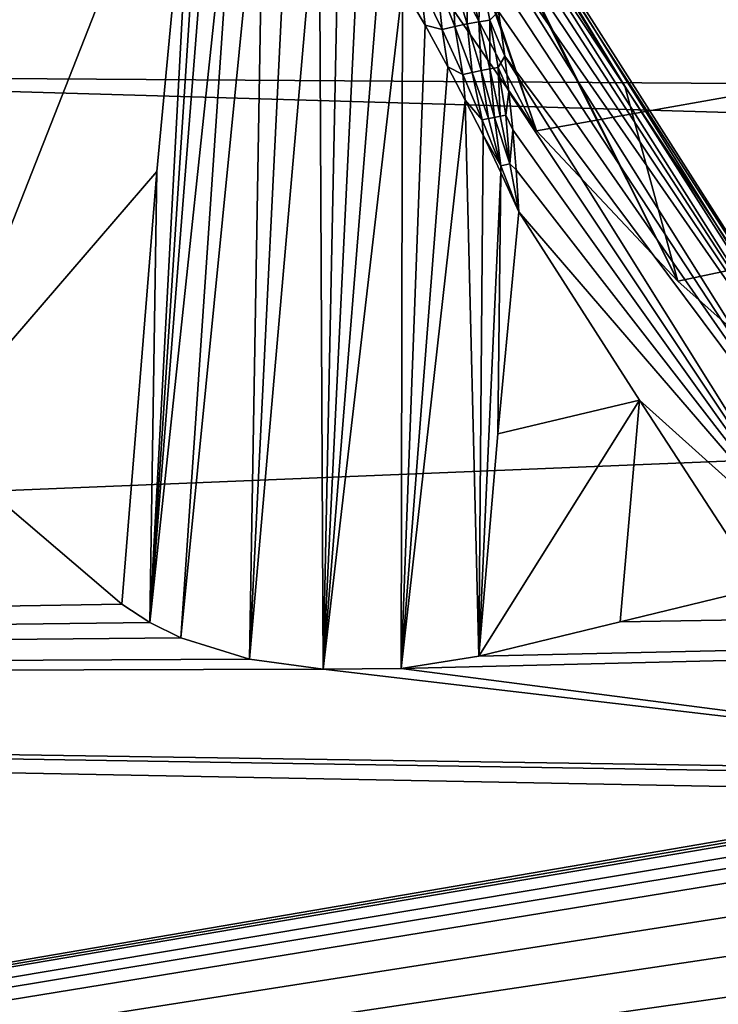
# Model space of a CAD drawing. Header units: metres. Extents: x -31 to 116, y -84 to 84.
# Tile 274 of 656: x 13.5 to 14.67, y -55.27 to -53.62. Entities that reach past the tile are written whole.
import ezdxf

# ---------------------------------------------------------------- set-up
doc = ezdxf.new("R2010")
doc.units = ezdxf.units.M
doc.layers.add('solid_80010000GA_11_1', color=7, linetype='CONTINUOUS')

msp = doc.modelspace()

# ---------------------------------------------------------------- linework, layer by layer
at = {"layer": 'solid_80010000GA_11_1'}
for points in [[(5.595928, -52.598217, -30.048264), (23.04767, -51.737694, -31.943884), (23.04767, -54.017448, -27.916229)], [(12.5, -51.775623, 27.509621), (103, -52.012264, 31.870413), (103, -54.352322, 27.691591)], [(12.5, -53.711914, 23.505838), (12.5, -51.775623, 27.509621), (103, -54.352322, 27.691591)], [(12.5, -51.775642, -27.509588), (103, -54.35323, -27.689806), (103, -52.015404, -31.86529)], [(12.5, -51.775642, -27.509588), (12.5, -53.711929, -23.505802), (103, -54.35323, -27.689806)], [(14.008547, -53.282787, 29.007959), (14.368186, -53.806263, 28.035181), (23.04767, -52.267593, 31.069263)], [(14.368186, -53.806263, 28.035181), (14.605113, -54.057949, 27.553627), (23.04767, -52.267593, 31.069263)], [(14.605113, -54.057949, 27.553627), (14.882498, -54.304825, 27.072088), (23.04767, -52.267593, 31.069263)], [(5.595928, -54.73056, -25.962206), (5.595928, -52.598217, -30.048264), (23.04767, -54.017448, -27.916229)], [(13.840677, -52.804298, 27.536945), (14.368186, -53.806263, 28.035181), (14.008547, -53.282787, 29.007959)], [(13.840677, -52.804298, 27.536945), (14.125849, -53.115902, 26.948786), (14.368186, -53.806263, 28.035181)], [(13.798325, -53.176521, 26.806173), (13.500889, -52.853241, 27.420771), (13.0697, -54.036209, 27.552834)], [(14.135525, -53.125641, 26.931606), (14.368186, -53.806263, 28.035181), (14.125849, -53.115902, 26.948786)], [(14.135525, -53.125641, 26.931606), (14.605113, -54.057949, 27.553627), (14.368186, -53.806263, 28.035181)], [(14.145823, -53.136597, 26.914951), (14.605113, -54.057949, 27.553627), (14.135525, -53.125641, 26.931606)], [(14.516418, -53.731644, 26.992338), (14.605113, -54.057949, 27.553627), (14.145823, -53.136597, 26.914951)], [(14.169966, -53.163273, 26.861872), (14.516418, -53.731644, 26.992338), (14.145823, -53.136597, 26.914951)], [(14.169966, -53.163273, 26.861872), (14.882498, -54.304825, 27.072088), (14.516418, -53.731644, 26.992338)], [(14.169966, -53.163273, 26.861872), (14.193997, -53.202007, 26.808046), (14.882498, -54.304825, 27.072088)], [(13.798325, -53.176521, 26.806173), (13.0697, -54.036209, 27.552834), (13.348016, -54.320648, 26.995575)], [(13.732723, -53.874722, 26.623426), (13.798325, -53.176521, 26.806173), (13.348016, -54.320648, 26.995575)], [(13.732723, -53.874722, 26.623426), (13.720813, -54.62923, 26.376413), (13.798325, -53.176521, 26.806173)], [(13.815436, -53.184803, 26.779104), (13.798325, -53.176521, 26.806173), (13.720813, -54.62923, 26.376413)], [(13.834209, -53.194653, 26.752619), (13.815436, -53.184803, 26.779104), (13.720813, -54.62923, 26.376413)], [(13.871194, -53.218796, 26.706446), (13.834209, -53.194653, 26.752619), (13.720813, -54.62923, 26.376413)], [(14.193997, -53.202007, 26.808046), (14.940555, -54.372818, 26.937017), (14.882498, -54.304825, 27.072088)], [(14.193997, -53.202007, 26.808046), (14.217425, -53.252483, 26.754606), (14.940555, -54.372818, 26.937017)], [(13.871194, -53.218796, 26.706446), (13.720813, -54.62923, 26.376413), (13.772994, -54.65477, 26.324995)], [(13.912161, -53.254532, 26.66173), (13.871194, -53.218796, 26.706446), (13.772994, -54.65477, 26.324995)], [(13.912161, -53.254532, 26.66173), (13.772994, -54.65477, 26.324995), (13.887912, -54.690399, 26.254307)], [(13.956624, -53.301147, 26.619438), (13.912161, -53.254532, 26.66173), (13.887912, -54.690399, 26.254307)], [(14.217425, -53.252483, 26.754606), (14.239927, -53.314651, 26.702322), (14.940555, -54.372818, 26.937017)], [(14.004332, -53.358555, 26.58028), (13.956624, -53.301147, 26.619438), (13.887912, -54.690399, 26.254307)], [(14.239927, -53.314651, 26.702322), (14.949792, -54.434811, 26.8118), (14.940555, -54.372818, 26.937017)], [(14.239927, -53.314651, 26.702322), (14.254283, -53.362537, 26.668436), (14.949792, -54.434811, 26.8118)], [(14.004332, -53.358555, 26.58028), (13.887912, -54.690399, 26.254307), (14.011325, -54.707241, 26.222874)], [(14.037733, -53.402843, 26.556248), (14.004332, -53.358555, 26.58028), (14.011325, -54.707241, 26.222874)], [(14.254283, -53.362537, 26.668436), (14.268025, -53.415634, 26.635567), (14.949792, -54.434811, 26.8118)], [(14.072223, -53.452072, 26.534128), (14.037733, -53.402843, 26.556248), (14.011325, -54.707241, 26.222874)], [(14.268025, -53.415634, 26.635567), (14.281071, -53.473976, 26.60392), (14.949792, -54.434811, 26.8118)], [(14.107717, -53.506241, 26.514126), (14.072223, -53.452072, 26.534128), (14.011325, -54.707241, 26.222874)], [(14.281071, -53.473976, 26.60392), (14.918262, -54.48896, 26.700624), (14.949792, -54.434811, 26.8118)], [(14.281071, -53.473976, 26.60392), (14.293351, -53.537689, 26.573666), (14.918262, -54.48896, 26.700624)], [(14.144237, -53.565453, 26.496424), (14.107717, -53.506241, 26.514126), (14.011325, -54.707241, 26.222874)], [(14.293351, -53.537689, 26.573666), (14.304752, -53.606792, 26.54508), (14.918262, -54.48896, 26.700624)], [(14.174344, -53.56205, 26.498697), (14.21049, -53.636894, 26.483116), (14.201445, -53.555065, 26.506224)], [(14.201445, -53.555065, 26.506224), (14.231775, -53.631821, 26.490025), (14.227494, -53.549412, 26.517595)], [(14.21049, -53.636894, 26.483116), (14.231775, -53.631821, 26.490025), (14.201445, -53.555065, 26.506224)], [(14.227494, -53.549412, 26.517595), (14.252296, -53.627483, 26.499332), (14.251945, -53.545204, 26.532574)], [(14.231775, -53.631821, 26.490025), (14.252296, -53.627483, 26.499332), (14.227494, -53.549412, 26.517595)], [(14.251945, -53.545204, 26.532574), (14.271786, -53.623947, 26.510918), (14.274284, -53.542538, 26.550842)], [(14.252296, -53.627483, 26.499332), (14.271786, -53.623947, 26.510918), (14.251945, -53.545204, 26.532574)], [(14.271786, -53.623947, 26.510918), (14.289988, -53.621258, 26.52463), (14.274284, -53.542538, 26.550842)], [(14.274284, -53.542538, 26.550842), (14.289988, -53.621258, 26.52463), (14.304752, -53.606792, 26.54508)], [(14.144237, -53.565453, 26.496424), (14.011325, -54.707241, 26.222874), (14.141746, -54.705948, 26.229488)], [(14.181658, -53.629711, 26.4813), (14.144237, -53.565453, 26.496424), (14.141746, -54.705948, 26.229488)], [(14.174344, -53.56205, 26.498697), (14.144237, -53.565453, 26.496424), (14.181658, -53.629711, 26.4813)], [(14.174344, -53.56205, 26.498697), (14.181658, -53.629711, 26.4813), (14.21049, -53.636894, 26.483116)], [(14.289988, -53.621258, 26.52463), (14.315158, -53.681568, 26.518448), (14.304752, -53.606792, 26.54508)], [(14.304752, -53.606792, 26.54508), (14.315158, -53.681568, 26.518448), (14.918262, -54.48896, 26.700624)], [(14.219918, -53.699291, 26.469084), (14.181658, -53.629711, 26.4813), (14.141746, -54.705948, 26.229488)], [(14.21049, -53.636894, 26.483116), (14.181658, -53.629711, 26.4813), (14.219918, -53.699291, 26.469084)], [(14.21049, -53.636894, 26.483116), (14.244808, -53.712318, 26.471151), (14.231775, -53.631821, 26.490025)], [(14.21049, -53.636894, 26.483116), (14.219918, -53.699291, 26.469084), (14.244808, -53.712318, 26.471151)], [(14.231775, -53.631821, 26.490025), (14.260475, -53.708801, 26.476974), (14.252296, -53.627483, 26.499332)], [(14.244808, -53.712318, 26.471151), (14.260475, -53.708801, 26.476974), (14.231775, -53.631821, 26.490025)], [(14.252296, -53.627483, 26.499332), (14.275664, -53.705654, 26.484123), (14.271786, -53.623947, 26.510918)], [(14.260475, -53.708801, 26.476974), (14.275664, -53.705654, 26.484123), (14.252296, -53.627483, 26.499332)], [(14.271786, -53.623947, 26.510918), (14.290267, -53.702896, 26.492544), (14.289988, -53.621258, 26.52463)], [(14.275664, -53.705654, 26.484123), (14.290267, -53.702896, 26.492544), (14.271786, -53.623947, 26.510918)], [(14.289988, -53.621258, 26.52463), (14.304175, -53.70055, 26.502176), (14.315158, -53.681568, 26.518448)], [(14.290267, -53.702896, 26.492544), (14.304175, -53.70055, 26.502176), (14.289988, -53.621258, 26.52463)], [(14.304175, -53.70055, 26.502176), (14.322208, -53.741432, 26.500006), (14.315158, -53.681568, 26.518448)], [(14.315158, -53.681568, 26.518448), (14.850119, -54.534645, 26.605112), (14.918262, -54.48896, 26.700624)], [(14.315158, -53.681568, 26.518448), (14.322208, -53.741432, 26.500006), (14.850119, -54.534645, 26.605112)], [(14.249118, -53.755013, 26.462097), (14.219918, -53.699291, 26.469084), (14.141746, -54.705948, 26.229488)], [(14.244808, -53.712318, 26.471151), (14.219918, -53.699291, 26.469084), (14.249118, -53.755013, 26.462097)], [(14.275664, -53.705654, 26.484123), (14.297778, -53.784054, 26.471695), (14.290267, -53.702896, 26.492544)], [(14.290267, -53.702896, 26.492544), (14.307526, -53.782158, 26.477146), (14.304175, -53.70055, 26.502176)], [(14.297778, -53.784054, 26.471695), (14.307526, -53.782158, 26.477146), (14.290267, -53.702896, 26.492544)], [(14.304175, -53.70055, 26.502176), (14.316977, -53.780418, 26.483145), (14.322208, -53.741432, 26.500006)], [(14.307526, -53.782158, 26.477146), (14.316977, -53.780418, 26.483145), (14.304175, -53.70055, 26.502176)], [(12.5, -53.711914, 23.505838), (103, -54.352322, 27.691591), (103, -56.357498, 23.341595)], [(12.5, -55.339149, 19.366802), (12.5, -53.711914, 23.505838), (103, -56.357498, 23.341595)], [(12.5, -53.711929, -23.505802), (103, -56.357452, -23.341688), (103, -54.35323, -27.689806)], [(12.5, -53.711929, -23.505802), (12.5, -55.339161, -19.366768), (103, -56.357452, -23.341688)], [(14.244808, -53.712318, 26.471151), (14.277518, -53.788303, 26.462505), (14.260475, -53.708801, 26.476974)], [(14.244808, -53.712318, 26.471151), (14.249118, -53.755013, 26.462097), (14.277518, -53.788303, 26.462505)], [(14.260475, -53.708801, 26.476974), (14.287765, -53.786106, 26.46681), (14.275664, -53.705654, 26.484123)], [(14.277518, -53.788303, 26.462505), (14.287765, -53.786106, 26.46681), (14.260475, -53.708801, 26.476974)], [(14.287765, -53.786106, 26.46681), (14.297778, -53.784054, 26.471695), (14.275664, -53.705654, 26.484123)], [(14.516418, -53.731644, 26.992338), (14.882498, -54.304825, 27.072088), (14.605113, -54.057949, 27.553627)], [(14.316977, -53.780418, 26.483145), (14.328556, -53.804768, 26.483013), (14.322208, -53.741432, 26.500006)], [(14.322208, -53.741432, 26.500006), (14.328556, -53.804768, 26.483013), (14.850119, -54.534645, 26.605112)], [(14.249118, -53.755013, 26.462097), (14.141746, -54.705948, 26.229488), (14.271475, -54.685352, 26.276325)], [(14.278843, -53.814007, 26.457188), (14.249118, -53.755013, 26.462097), (14.271475, -54.685352, 26.276325)], [(14.277518, -53.788303, 26.462505), (14.249118, -53.755013, 26.462097), (14.278843, -53.814007, 26.457188)], [(14.287765, -53.786106, 26.46681), (14.308771, -53.864838, 26.456976), (14.297778, -53.784054, 26.471695)], [(14.297778, -53.784054, 26.471695), (14.323641, -53.861805, 26.464497), (14.307526, -53.782158, 26.477146)], [(14.308771, -53.864838, 26.456976), (14.323641, -53.861805, 26.464497), (14.297778, -53.784054, 26.471695)], [(14.307526, -53.782158, 26.477146), (14.323641, -53.861805, 26.464497), (14.316977, -53.780418, 26.483145)], [(14.316977, -53.780418, 26.483145), (14.323641, -53.861805, 26.464497), (14.328556, -53.804768, 26.483013)], [(14.277518, -53.788303, 26.462505), (14.308771, -53.864838, 26.456976), (14.287765, -53.786106, 26.46681)], [(14.277518, -53.788303, 26.462505), (14.278843, -53.814007, 26.457188), (14.308771, -53.864838, 26.456976)], [(14.308779, -53.876293, 26.454576), (14.278843, -53.814007, 26.457188), (14.271475, -54.685352, 26.276325)], [(14.308771, -53.864838, 26.456976), (14.278843, -53.814007, 26.457188), (14.308779, -53.876293, 26.454576)], [(14.323641, -53.861805, 26.464497), (14.334074, -53.871582, 26.467739), (14.328556, -53.804768, 26.483013)], [(14.328556, -53.804768, 26.483013), (14.334074, -53.871582, 26.467739), (14.850119, -54.534645, 26.605112)], [(14.308771, -53.864838, 26.456976), (14.338618, -53.941887, 26.454466), (14.323641, -53.861805, 26.464497)], [(14.308771, -53.864838, 26.456976), (14.308779, -53.876293, 26.454576), (14.338618, -53.941887, 26.454466)], [(14.323641, -53.861805, 26.464497), (14.338618, -53.941887, 26.454466), (14.334074, -53.871582, 26.467739)], [(13.732723, -53.874722, 26.623426), (13.348016, -54.320648, 26.995575), (13.674114, -54.598244, 26.439131)], [(13.732723, -53.874722, 26.623426), (13.674114, -54.598244, 26.439131), (13.720813, -54.62923, 26.376413)], [(14.303813, -54.313377, 26.364845), (14.308779, -53.876293, 26.454576), (14.271475, -54.685352, 26.276325)], [(14.303813, -54.313377, 26.364845), (14.338618, -53.941887, 26.454466), (14.308779, -53.876293, 26.454576)], [(14.334074, -53.871582, 26.467739), (14.338618, -53.941887, 26.454466), (14.850119, -54.534645, 26.605112)], [(14.540766, -54.25703, 26.490574), (14.338618, -53.941887, 26.454466), (14.303813, -54.313377, 26.364845)], [(14.540766, -54.25703, 26.490574), (14.850119, -54.534645, 26.605112), (14.338618, -53.941887, 26.454466)], [(5.595928, -54.73056, -25.962206), (23.04767, -54.017448, -27.916229), (23.04767, -55.984234, -23.726908)], [(14.540766, -54.25703, 26.490574), (14.271475, -54.685352, 26.276325), (14.508245, -54.628002, 26.402161)], [(14.540766, -54.25703, 26.490574), (14.303813, -54.313377, 26.364845), (14.271475, -54.685352, 26.276325)], [(14.540766, -54.25703, 26.490574), (14.508245, -54.628002, 26.402161), (14.745036, -54.570648, 26.528009)], [(14.540766, -54.25703, 26.490574), (14.745036, -54.570648, 26.528009), (14.850119, -54.534645, 26.605112)], [(13.674114, -54.598244, 26.439131), (13.348016, -54.320648, 26.995575), (5.595928, -54.73056, 25.962206)], [(14.141746, -54.705948, 26.229488), (15.488615, -54.880608, 25.904158), (23.04767, -54.487438, 26.9874)], [(14.271475, -54.685352, 26.276325), (14.141746, -54.705948, 26.229488), (23.04767, -54.487438, 26.9874)], [(14.508245, -54.628002, 26.402161), (14.271475, -54.685352, 26.276325), (23.04767, -54.487438, 26.9874)], [(14.745036, -54.570648, 26.528009), (14.508245, -54.628002, 26.402161), (23.04767, -54.487438, 26.9874)], [(13.720813, -54.62923, 26.376413), (13.674114, -54.598244, 26.439131), (5.595928, -54.73056, 25.962206)], [(13.772994, -54.65477, 26.324995), (13.720813, -54.62923, 26.376413), (5.595928, -54.73056, 25.962206)], [(13.887912, -54.690399, 26.254307), (13.772994, -54.65477, 26.324995), (5.595928, -54.73056, 25.962206)], [(14.011325, -54.707241, 26.222874), (13.887912, -54.690399, 26.254307), (5.595928, -54.73056, 25.962206)], [(14.011325, -54.707241, 26.222874), (5.595928, -54.73056, 25.962206), (15.488615, -54.880608, 25.904158)], [(14.141746, -54.705948, 26.229488), (14.011325, -54.707241, 26.222874), (15.488615, -54.880608, 25.904158)], [(5.595928, -56.546066, -21.725851), (5.595928, -54.73056, -25.962206), (23.04767, -55.984234, -23.726908)], [(15.155936, -54.91227, 25.826351), (5.595928, -54.73056, 25.962206), (5.595928, -56.546066, 21.725851)], [(15.314411, -54.886837, 25.885389), (15.488615, -54.880608, 25.904158), (5.595928, -54.73056, 25.962206)], [(15.155936, -54.91227, 25.826351), (15.314411, -54.886837, 25.885389), (5.595928, -54.73056, 25.962206)], [(15.076706, -54.930767, 25.784433), (15.155936, -54.91227, 25.826351), (5.595928, -56.546066, 21.725851)], [(14.997478, -54.949265, 25.742516), (15.076706, -54.930767, 25.784433), (5.595928, -56.546066, 21.725851)], [(14.864974, -54.992233, 25.646399), (14.997478, -54.949265, 25.742516), (5.595928, -56.546066, 21.725851)], [(14.807625, -55.020908, 25.583006), (14.864974, -54.992233, 25.646399), (5.595928, -56.546066, 21.725851)], [(14.760525, -55.052708, 25.51301), (14.807625, -55.020908, 25.583006), (5.595928, -56.546066, 21.725851)], [(14.704116, -55.119106, 25.367455), (14.760525, -55.052708, 25.51301), (5.595928, -56.546066, 21.725851)], [(14.696737, -55.186481, 25.220306), (14.704116, -55.119106, 25.367455), (5.595928, -56.546066, 21.725851)], [(14.734339, -55.249187, 25.083845), (14.696737, -55.186481, 25.220306), (5.595928, -56.546066, 21.725851)], [(14.806844, -55.299412, 24.975275), (14.734339, -55.249187, 25.083845), (5.595928, -56.546066, 21.725851)]]:
    msp.add_3dface(points, dxfattribs=at)

doc.saveas('drawing.dxf')
